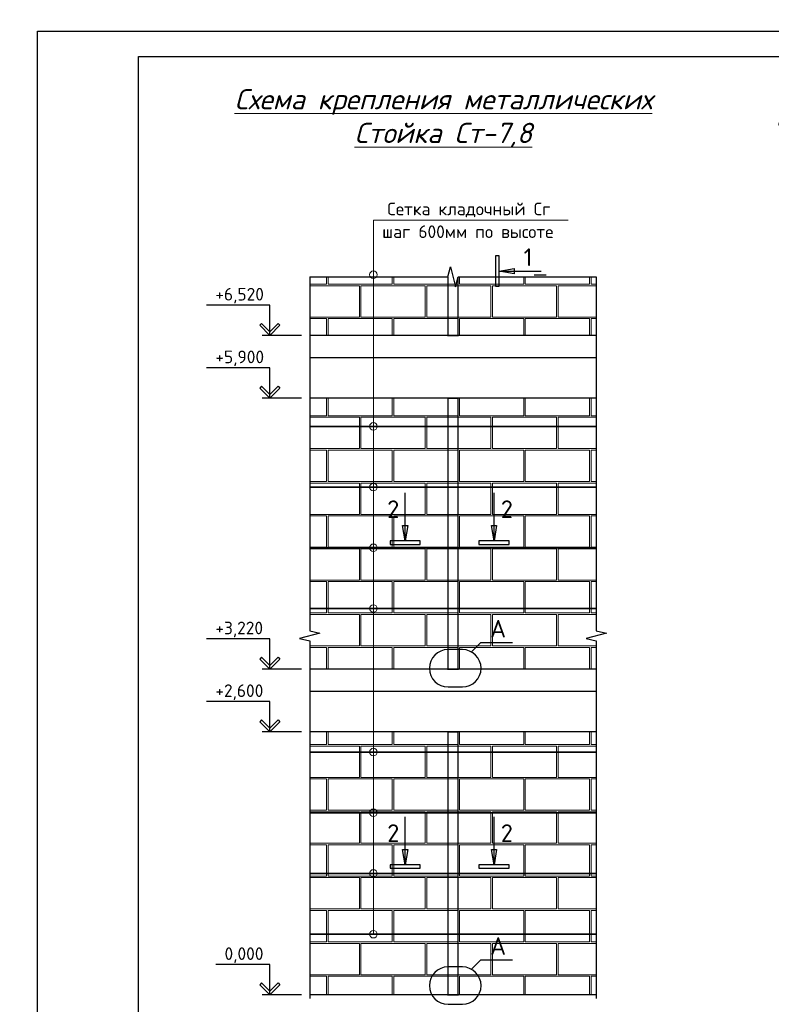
# Model space of a CAD drawing. Header units: millimetres. Extents: x 363306 to 7757304, y 1022887 to 1207196.
# Tile 368 of 656: x 1550354 to 1565225, y 1069436 to 1088906. Entities that reach past the tile are written whole.
import ezdxf

# ---------------------------------------------------------------- set-up
doc = ezdxf.new("R2010")
doc.units = ezdxf.units.MM
doc.layers.add('.', color=7, linetype='Continuous', lineweight=15)
doc.layers.add('Я-1', color=7, linetype='Continuous', lineweight=20)
doc.layers.add('0 @ 100', color=7, linetype='Continuous')
doc.layers.add('O3SAD', color=1, linetype='Continuous')
doc.styles.add('Arial', font='arial.ttf')
doc.styles.add('iso', font='isocpeur.TTF')
doc.styles.add('ISOCPEUR', font='isocpeur.TTF')
doc.styles.get("Standard").update_dxf_attribs({"font": 'isocpeui.ttf'})
doc.styles.add('ГОСТ 2.304', font='isocpeui.ttf')

msp = doc.modelspace()

# ---------------------------------------------------------------- hatches: boundary and pattern name
at = {"layer": '.', "lineweight": 0, "true_color": 0xcd6928, "transparency": 33554687}
h = msp.add_hatch(dxfattribs=at)
h.set_pattern_fill('AR-B816C', color=32, scale=3.2)
h.set_pattern_definition([(0, (431540.4, -746780.43), (650.24, 650.24), [1270, -30.48]), (0, (430890.2, -746749.95), (650.24, 650.24), [1270, -30.48]), (90, (431540.4, -746780.43), (-650.24, 650.24), [-680.72, 619.76]), (90, (431509.9, -746780.43), (-650.24, 650.24), [-680.72, 619.76])])
h.paths.add_polyline_path([(1556093.866, 1074822.619), (1556093.866, 1069622.619), (1561761.874, 1069622.619), (1561761.874, 1074822.619)])
h.paths.add_polyline_path([(1561761.874, 1081422.619), (1556093.866, 1081422.619), (1556093.866, 1076821.792), (1556293.866, 1076771.792), (1555893.866, 1076671.792), (1556093.866, 1076621.792), (1556093.866, 1076062.619), (1561761.874, 1076062.619), (1561761.874, 1076621.792), (1561561.874, 1076671.792), (1561961.874, 1076771.792), (1561761.874, 1076821.792)])
h.paths.add_polyline_path([(1559027.87, 1083820.964), (1558977.87, 1083620.964), (1558877.87, 1084020.964), (1558827.87, 1083820.964), (1556093.866, 1083820.964), (1556093.866, 1082662.619), (1561761.874, 1082662.619), (1561761.874, 1083820.964)])

# ---------------------------------------------------------------- linework, layer by layer
at = {"linetype": 'Continuous', "lineweight": 25, "ltscale": 100}
for p, q in [((1559840.033, 1084234.063), (1559770.033, 1084234.063)), ((1559770.033, 1084234.063), (1559770.033, 1083634.063)), ((1559840.033, 1083634.063), (1559840.033, 1084234.063)), ((1559840.033, 1083934.063), (1560140.483, 1083984.341)), ((1560140.483, 1083883.785), (1559840.033, 1083934.063)), ((1560140.483, 1083984.341), (1560140.483, 1083883.785)), ((1559770.033, 1083634.063), (1559840.033, 1083634.063)), ((1555139.933, 1082897.974), (1555104.577, 1082862.619)), ((1555104.577, 1082862.619), (1555304.577, 1082662.619)), ((1555304.577, 1082733.33), (1555139.933, 1082897.974)), ((1555304.577, 1082733.33), (1555469.222, 1082897.974)), ((1555504.577, 1082862.619), (1555304.577, 1082662.619)), ((1555469.222, 1082897.974), (1555504.577, 1082862.619)), ((1555304.577, 1082662.619), (1555304.577, 1082733.33)), ((1555304.577, 1082662.619), (1555304.577, 1082733.33)), ((1555139.933, 1081657.974), (1555104.577, 1081622.619)), ((1555104.577, 1081622.619), (1555304.577, 1081422.619)), ((1555304.577, 1081493.33), (1555139.933, 1081657.974)), ((1555304.577, 1081493.33), (1555469.222, 1081657.974)), ((1555504.577, 1081622.619), (1555304.577, 1081422.619)), ((1555469.222, 1081657.974), (1555504.577, 1081622.619)), ((1555304.577, 1081422.619), (1555304.577, 1081493.33)), ((1555304.577, 1081422.619), (1555304.577, 1081493.33)), ((1557981.13, 1078601.254), (1557930.852, 1078901.704)), ((1557930.852, 1078901.704), (1558031.408, 1078901.704)), ((1558031.408, 1078901.704), (1557981.13, 1078601.254)), ((1559738.774, 1078601.254), (1559688.495, 1078901.704)), ((1559688.495, 1078901.704), (1559789.052, 1078901.704)), ((1559789.052, 1078901.704), (1559738.774, 1078601.254)), ((1557681.13, 1078601.254), (1557681.13, 1078531.254)), ((1558281.13, 1078601.254), (1557681.13, 1078601.254)), ((1557681.13, 1078531.254), (1558281.13, 1078531.254)), ((1558281.13, 1078531.254), (1558281.13, 1078601.254)), ((1560038.774, 1078601.254), (1559438.774, 1078601.254)), ((1559438.774, 1078601.254), (1559438.774, 1078531.254)), ((1559438.774, 1078531.254), (1560038.774, 1078531.254)), ((1560038.774, 1078531.254), (1560038.774, 1078601.254)), ((1555139.933, 1076297.974), (1555104.577, 1076262.619)), ((1555104.577, 1076262.619), (1555304.577, 1076062.619)), ((1555304.577, 1076133.33), (1555139.933, 1076297.974)), ((1555304.577, 1076133.33), (1555469.222, 1076297.974)), ((1555504.577, 1076262.619), (1555304.577, 1076062.619)), ((1555304.577, 1076062.619), (1555304.577, 1076133.33)), ((1555304.577, 1076062.619), (1555304.577, 1076133.33)), ((1555469.222, 1076297.974), (1555504.577, 1076262.619)), ((1555139.933, 1075057.974), (1555104.577, 1075022.619)), ((1555104.577, 1075022.619), (1555304.577, 1074822.619)), ((1555304.577, 1074893.33), (1555139.933, 1075057.974)), ((1555304.577, 1074893.33), (1555469.222, 1075057.974)), ((1555504.577, 1075022.619), (1555304.577, 1074822.619)), ((1555469.222, 1075057.974), (1555504.577, 1075022.619)), ((1555304.577, 1074822.619), (1555304.577, 1074893.33)), ((1555304.577, 1074822.619), (1555304.577, 1074893.33)), ((1557981.13, 1072195.923), (1557930.852, 1072496.373)), ((1557930.852, 1072496.373), (1558031.408, 1072496.373)), ((1558031.408, 1072496.373), (1557981.13, 1072195.923)), ((1559738.774, 1072195.923), (1559688.495, 1072496.373)), ((1559688.495, 1072496.373), (1559789.052, 1072496.373)), ((1559789.052, 1072496.373), (1559738.774, 1072195.923)), ((1557681.13, 1072195.923), (1557681.13, 1072125.923)), ((1558281.13, 1072195.923), (1557681.13, 1072195.923)), ((1557681.13, 1072125.923), (1558281.13, 1072125.923)), ((1558281.13, 1072125.923), (1558281.13, 1072195.923)), ((1560038.774, 1072195.923), (1559438.774, 1072195.923)), ((1559438.774, 1072195.923), (1559438.774, 1072125.923)), ((1559438.774, 1072125.923), (1560038.774, 1072125.923)), ((1560038.774, 1072125.923), (1560038.774, 1072195.923)), ((1555139.933, 1069857.975), (1555104.577, 1069822.619)), ((1555104.577, 1069822.619), (1555304.577, 1069622.619)), ((1555304.577, 1069693.33), (1555139.933, 1069857.975)), ((1555304.577, 1069693.33), (1555469.222, 1069857.975)), ((1555504.577, 1069822.619), (1555304.577, 1069622.619)), ((1555469.222, 1069857.975), (1555504.577, 1069822.619)), ((1555304.577, 1069622.619), (1555304.577, 1069693.33)), ((1555304.577, 1069622.619), (1555304.577, 1069693.33))]:
    msp.add_line(p, q, dxfattribs=at)
at = {"color": 7, "lineweight": 25, "ltscale": 100, "true_color": 0xffffff}
msp.add_line((1560769.131, 1083855.934), (1560535.798, 1083855.934), dxfattribs=at)
at = {"color": 18, "lineweight": 30, "true_color": 0x000000}
for p, q in [((1561761.874, 1082662.619), (1556093.866, 1082662.619)), ((1561761.874, 1082222.619), (1556093.866, 1082222.619)), ((1561761.874, 1081422.619), (1556093.866, 1081422.619)), ((1561761.874, 1076062.619), (1556093.866, 1076062.619)), ((1561761.874, 1075622.619), (1556093.866, 1075622.619)), ((1561761.874, 1074822.619), (1556093.866, 1074822.619)), ((1561761.874, 1069622.619), (1556093.866, 1069622.619))]:
    msp.add_line(p, q, dxfattribs=at)
at = {"color": 96, "lineweight": 35, "ltscale": 10}
for p, q in [((1561761.874, 1080862.619), (1556093.866, 1080862.619)), ((1561761.874, 1079662.619), (1556093.866, 1079662.619)), ((1561761.874, 1078462.619), (1556093.866, 1078462.619)), ((1561761.874, 1077262.619), (1556093.866, 1077262.619)), ((1561761.874, 1074422.619), (1556093.866, 1074422.619)), ((1561761.874, 1073222.619), (1556093.866, 1073222.619)), ((1561761.874, 1072022.619), (1556093.866, 1072022.619)), ((1561761.874, 1070822.619), (1556093.866, 1070822.619))]:
    msp.add_line(p, q, dxfattribs=at)
at = {"lineweight": 30}
msp.add_lwpolyline([(1552706.348, 1088178.072), (1592206.348, 1088178.072), (1592206.348, 1059478.072), (1552706.348, 1059478.072)], close=True, dxfattribs=at)
at = {"color": 1, "lineweight": 0, "ltscale": 100}
for points in [[(1557351.906, 1083862.619), (1557351.906, 1084938.791)], [(1557351.906, 1080862.619), (1557351.906, 1084938.791)], [(1557351.906, 1079662.619), (1557351.906, 1084938.791)], [(1557351.906, 1078462.619), (1557351.906, 1084938.791)], [(1557351.906, 1077262.619), (1557351.906, 1084938.791)], [(1557351.906, 1074422.619), (1557351.906, 1084938.791)], [(1557351.906, 1073222.619), (1557351.906, 1084938.791)], [(1557351.906, 1072022.619), (1557351.906, 1084938.791)], [(1557351.906, 1070822.619), (1557351.906, 1084938.791)], [(1557351.906, 1084938.791), (1561203.99, 1084938.791)], [(1557351.906, 1084938.791), (1557351.906, 1070822.619)]]:
    msp.add_lwpolyline(points, dxfattribs=at)
at = {"linetype": 'Continuous', "ltscale": 40}
for points in [[(1558827.87, 1083820.964), (1558877.87, 1084020.964)], [(1558877.87, 1084020.964), (1558977.87, 1083620.964)], [(1556093.866, 1083820.964), (1556093.866, 1076821.792)], [(1556093.866, 1083820.964), (1558827.87, 1083820.964)], [(1558977.87, 1083620.964), (1559027.87, 1083820.964)], [(1559027.87, 1083820.964), (1561761.874, 1083820.964)], [(1561761.874, 1083820.964), (1561761.874, 1076821.792)], [(1556293.866, 1076771.792), (1555893.866, 1076671.792)], [(1556093.866, 1076821.792), (1556293.866, 1076771.792)], [(1561961.874, 1076771.792), (1561561.874, 1076671.792)], [(1561761.874, 1076821.792), (1561961.874, 1076771.792)], [(1555893.866, 1076671.792), (1556093.866, 1076621.792)], [(1556093.866, 1076621.792), (1556093.866, 1069551.784)], [(1561561.874, 1076671.792), (1561761.874, 1076621.792)], [(1561761.874, 1076621.792), (1561761.874, 1069551.784)]]:
    msp.add_lwpolyline(points, dxfattribs=at)
at = {"linetype": 'Continuous', "lineweight": 25, "ltscale": 100}
for points in [[(1559840.033, 1083934.063), (1560673.366, 1083934.063)], [(1555304.577, 1083262.619), (1554050.752, 1083262.619)], [(1555304.577, 1082662.619), (1555304.577, 1083262.619)], [(1555929.498, 1082662.619), (1555154.577, 1082662.619)], [(1555304.577, 1082022.619), (1554050.752, 1082022.619)], [(1555304.577, 1081422.619), (1555304.577, 1082022.619)], [(1555929.498, 1081422.619), (1555154.577, 1081422.619)], [(1557981.13, 1078601.254), (1557981.13, 1079551.254)], [(1559738.774, 1078601.254), (1559738.774, 1079551.254)], [(1555304.577, 1076662.619), (1554050.752, 1076662.619)], [(1555304.577, 1076062.619), (1555304.577, 1076662.619)], [(1555929.498, 1076062.619), (1555154.577, 1076062.619)], [(1555304.577, 1075422.619), (1554050.752, 1075422.619)], [(1555304.577, 1074822.619), (1555304.577, 1075422.619)], [(1555929.498, 1074822.619), (1555154.577, 1074822.619)], [(1557981.13, 1072195.923), (1557981.13, 1073145.923)], [(1559738.774, 1072195.923), (1559738.774, 1073145.923)], [(1555304.577, 1070222.619), (1554232.002, 1070222.619)], [(1555304.577, 1069622.619), (1555304.577, 1070222.619)], [(1555929.498, 1069622.619), (1555154.577, 1069622.619)]]:
    msp.add_lwpolyline(points, dxfattribs=at)
at = {"color": 6, "lineweight": 0, "const_width": 30}
msp.add_lwpolyline([(1559027.87, 1083820.964), (1559027.87, 1082662.619), (1558827.87, 1082662.619), (1558827.87, 1083820.964)], dxfattribs=at)
for points in [[(1558827.87, 1081422.619), (1559027.87, 1081422.619), (1559027.87, 1076062.619), (1558827.87, 1076062.619)], [(1558827.87, 1074822.619), (1559027.87, 1074822.619), (1559027.87, 1069622.619), (1558827.87, 1069622.619)]]:
    msp.add_lwpolyline(points, close=True, dxfattribs=at)
at = {"lineweight": 25, "ltscale": 100}
for points in [[(1559293.74, 1076402.864), (1559478.658, 1076587.783)], [(1559478.658, 1076587.783), (1560104.795, 1076587.783)], [(1559113.494, 1076449.82), (1558829.044, 1076449.82)], [(1558829.044, 1075710.968), (1559113.494, 1075710.968)], [(1559293.74, 1070127.746), (1559478.658, 1070312.664)], [(1559478.658, 1070312.664), (1560104.795, 1070312.664)], [(1559113.494, 1070174.701), (1558829.044, 1070174.701)], [(1558829.044, 1069435.849), (1559113.494, 1069435.849)]]:
    msp.add_lwpolyline(points, dxfattribs=at)
at = {"color": 1, "lineweight": 0, "ltscale": 100}
for centre in [(1557351.906, 1083862.619), (1557351.906, 1083862.619), (1557351.906, 1080862.619), (1557351.906, 1080862.619), (1557351.906, 1079662.619), (1557351.906, 1079662.619), (1557351.906, 1078462.619), (1557351.906, 1078462.619), (1557351.906, 1077262.619), (1557351.906, 1077262.619), (1557351.906, 1074422.619), (1557351.906, 1074422.619), (1557351.906, 1073222.619), (1557351.906, 1073222.619), (1557351.906, 1072022.619), (1557351.906, 1072022.619), (1557351.906, 1070822.619), (1557351.906, 1070822.619)]:
    msp.add_circle(centre, 75, dxfattribs=at)
at = {"lineweight": 25, "ltscale": 100}
for centre, start, end in [((1558829.044, 1076080.394), 90, 270), ((1559113.494, 1076080.394), 270, 90), ((1558829.044, 1069805.275), 90, 270), ((1559113.494, 1069805.275), 270, 90)]:
    msp.add_arc(centre, 369.426, start, end, dxfattribs=at)
at = {"layer": 'O3SAD', "color": 1}
msp.add_lwpolyline([(1550706.348, 1088678.072), (1592706.348, 1088678.072), (1592706.348, 1058978.072), (1550706.348, 1058978.072)], close=True, dxfattribs=at)

# ---------------------------------------------------------------- texts
at = {"color": 116, "lineweight": 0, "true_color": 0x136734, "insert": (883892.483, 1087785.858), "char_height": 500, "width": 18765.00851, "attachment_point": 1, "style": 'Arial'}
msp.add_mtext('\\pi1602.2;{\\fISOCPEUR|b0|i1|c204|p34;\\L\\C256;\\c0;План ленточного фундамента для перегородки }', dxfattribs=at)
at = {"color": 18, "lineweight": 0, "true_color": 0x000000, "char_height": 500, "attachment_point": 1}
for s, insert, width in [('\\pi951.20865;Разрез 1 - 1', (1431194.663, 1087606.338), 5955.4476), ('\\pi951.20865;Разрез 1 - 1', (1475028.174, 1087606.338), 5955.4476), ('\\pi951.20865;Разрез 1 - 1', (1521202.46, 1087606.338), 5955.4476), ('\\pi951.20865;Разрез 1 - 1', (1564347.248, 1087307.106), 5955.4476), ('\\pi1090.54978;a - a', (1377368.048, 1070455.62), 3831.09957)]:
    msp.add_mtext(s, dxfattribs=dict(at, insert=insert, width=width))
at = {"lineweight": 9, "attachment_point": 1, "style": 'iso'}
for s, insert, char_height, width in [('\\pi1764.372;Примерных вид для\\P\\pi488.236;стена монтажа (Газоблок)', (1134531.899, 1087474.922, 0), 400, 9717.00309), ('\\pi1764.372;Примерных вид для\\P\\pi488.236;стена монтажа (Газоблок)', (1179462.79, 1087508.085, 0), 400, 9717.00309), ('\\pi1764.372;Примерных вид для\\P\\pi488.236;стена монтажа (Газоблок)', (1224462.79, 1087508.085, 0), 400, 9717.00309), ('\\pi1764.372;Примерных вид для\\P\\pi488.236;стена монтажа (Газоблок)', (1269531.899, 1087474.922, 0), 400, 9717.00309), ('\\pi457.168;{\\LГоризонтальная} \\P\\pi1088.684;сетка ГС-1', (1375298.56, 1087421.862), 400, 5098.88054), ('\\pi1171.712;Крепежный \\P\\pi762.472;элемент КЭ-1', (1382779.98, 1087540.128), 400, 5098.88054), ('\\pi1764.372;{\\fISOCPEUR|b0|i1|c204|p34;Примерных вид для\\P\\pi488.236;стена монтажа (Газоблок)}', (954613.151, 1083015.009), 400, 9717.00309), ('\\pi1764.372;{\\fISOCPEUR|b0|i1|c204|p34;Примерных вид для\\P\\pi488.236;стена монтажа (Газоблок)}', (999613.151, 1083015.009), 400, 9717.00309), ('\\pi1764.372;{\\fISOCPEUR|b0|i1|c204|p34;Примерных вид для\\P\\pi488.236;стена монтажа (Газоблок)}', (1044613.151, 1083015.009), 400, 9717.00309), ('\\pi35.34936;Крепежный элемент КЭ-2 \\P\\pi1192.62209;(шаг 1500 мм)', (1387921.372, 1081851.487), 300, 5098.88054), ('\\pi457.168;{\\LГоризонтальная} \\P\\pi1121.108;сетка ГС-2', (1374921.9, 1081456.843), 400, 5098.88054), ('\\pi457.16754;{\\LГоризонтальная} \\P\\pi1088.83421;сетка ГС-3', (1375420.972, 1075790.643), 400, 5098.88054), ('\\pi457.168;{\\LГоризонтальная} \\P\\pi1088.684;сетка ГС-1', (1226021.103, 1074406.224, 0), 300, 5098.88054), ('\\pi457.168;{\\LГоризонтальная} \\P\\pi1088.684;сетка ГС-1', (1270481.247, 1074142.755, 0), 300, 5098.88054), ('\\pi35.463;Крепежный элемент КЭ-3 \\P\\pi1192.62209;(шаг 1500 мм)', (1386879.305, 1071743.384), 300, 5098.88054)]:
    msp.add_mtext(s, dxfattribs=dict(at, insert=insert, char_height=char_height, width=width))
at = {"lineweight": 0, "ltscale": 100, "char_height": 250, "attachment_point": 1}
for s, insert, width in [('\\fISOCPEUR|b0|i0|c0|p34;\\W1.0000000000;\\T1.0000000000;\\o\\lСетка кладочный Сг', (1557628.043, 1085288.791), 3325), ('\\fISOCPEUR|b0|i0|c0|p34;\\W1.0000000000;\\T1.0000000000;\\o\\lшаг 600мм по высоте', (1557526.906, 1084838.791), 3525)]:
    msp.add_mtext(s, dxfattribs=dict(at, insert=insert, width=width))
at = {"linetype": 'Continuous', "lineweight": 25, "ltscale": 100, "attachment_point": 1}
for s, insert, char_height, width in [('\\fISOCPEUR|b0|i0|c0|p34;\\W1.0000000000;\\T1.0000000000;\\o\\l1', (1560325.033, 1084384.063), 350, 315), ('\\fISOCPEUR|b0|i0|c0|p34;\\W1.0000000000;\\T1.0000000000;\\o\\l+6,520', (1554225.752, 1083602.619), 250, 1062.5), ('\\fISOCPEUR|b0|i0|c0|p34;\\W1.0000000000;\\T1.0000000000;\\o\\l+5,900', (1554225.752, 1082362.619), 250, 1062.5), ('\\fISOCPEUR|b0|i0|c0|p34;\\W1.0000000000;\\T1.0000000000;\\o\\l2', (1557626.055, 1079401.254), 350, 385), ('\\fISOCPEUR|b0|i0|c0|p34;\\W1.0000000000;\\T1.0000000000;\\o\\l2', (1559873.774, 1079401.254), 350, 385), ('\\fISOCPEUR|b0|i0|c0|p34;\\W1.0000000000;\\T1.0000000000;\\o\\l+3,220', (1554225.752, 1077002.619), 250, 1062.5), ('\\fISOCPEUR|b0|i0|c0|p34;\\W1.0000000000;\\T1.0000000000;\\o\\l+2,600', (1554225.752, 1075762.619), 250, 1062.5), ('\\fISOCPEUR|b0|i0|c0|p34;\\W1.0000000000;\\T1.0000000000;\\o\\l2', (1557626.055, 1072995.923), 350, 385), ('\\fISOCPEUR|b0|i0|c0|p34;\\W1.0000000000;\\T1.0000000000;\\o\\l2', (1559873.774, 1072995.923), 350, 385), ('\\fISOCPEUR|b0|i0|c0|p34;\\W1.0000000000;\\T1.0000000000;\\o\\l0,000', (1554407.002, 1070562.619), 250, 887.5)]:
    msp.add_mtext(s, dxfattribs=dict(at, insert=insert, char_height=char_height, width=width))
at = {"lineweight": 25, "ltscale": 100, "char_height": 350, "width": 455, "attachment_point": 1}
for insert in [(1559663.658, 1077037.783), (1559663.658, 1070762.664)]:
    msp.add_mtext('\\fISOCPEUR|b0|i0|c0|p34;\\W1.0000000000;\\T1.0000000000;\\o\\lА', dxfattribs=dict(at, insert=insert))
at = {"color": 0, "lineweight": -2, "ltscale": 5, "insert": (1348958.4, 1070865.149), "char_height": 300, "width": 17773.54363, "attachment_point": 1, "style": 'iso'}
msp.add_mtext('\\pi7162.827;{\\fISOCPEUR|b0|i1|c204|p34;Примечание:\\P\\pi0;1. \\C256;Данный лист читать совместно с листами\\C0; КP- \\P2. Горизонтальные сетки СГ-1, СГ-2, СГ-3  устраиваются по длине в стенах и в перегородках, через каждый 600 мм расстояние по высоте.\\P\\C256;3. Стены  выполнить из газоблока изготавливается автоклавным методом D600/\\PКладку выполнить с применением однорядной перевязки\\P5.Контроль качества материалов и работ выполнять согласно указаниям \\PКМК 2.01.03-19, КМК 3.03.01-98 и ППР.\\P6. Все внутренние дверные отверстие монтажировать на отм. +2,100.\\P7. Прочность клеевого состава или раствора должна обеспечить величину нормального сцепления не менее 1,2 кгс/см².}', dxfattribs=at)
at = {"layer": '0 @ 100', "color": 7, "insert": (761996.908, 1075986.433), "char_height": 318.940213, "width": 19697.5359, "attachment_point": 4, "style": 'ГОСТ 2.304'}
msp.add_mtext('\\pi5457.36288;{\\fISOCPEUR|b1|i1|c204|p34;Характеристика участка строительства:\\P\\pi0;\\P}Расчетная зимняя температура воздух 15 °С.\\PСкоростной напор ветра   - 38кг/м2.\\PВес снегового покрова    - 50кг/м2.\\PКлассификация зданий по функциональной пожарной опасности - Ф 4.1 \\PКоэффициент надежности по назначению - 0.95\\P\\P^IПроектом разработано подъёмник для мало мобильных граждан населения грузоподъемностью 250 кг. скоростью 0,25 см/с. Двери шахт подъёмника противопожарные с пределом огнестойкости El 30. Подъёмники оборудованы кабинами габаритами 1500х1500 мм, ширина дверей кабины обеспечивает проезд инвалидной коляски. Для экстренных случаев подъёмник оснащен дополнительным аккумулятором и механическим спуском для безопасного спуска пассажира в нулевую отметку. Так же в дверях подъёмника установлены замки датчики которые открываются с ключевыми картами, чтобы открыть двери подъёмника.\\P^IС внешней и внутренней стороны наружных стен предусмотрено обшивка из аквапанелей толщиной 12,5мм с утеплением из минераловатной ваты на кварцевой основе, А =0,040 Вт/мС, толщиной 100мм. (по теплотехническому расчету). Наружная отделка из органическое стекло.\\P^IПодрядчик обязан предоставить заказчику сертификаты соответствия и пожарной безопасности на фасадную систему и все применяемые в данной системе материалы и изделия.\\PКонструкции, изделия и материалы применены по действующим стандартам, ТУ, сертификатам. На путях эвакуации используются отделочные материалы, соответствующие требованиям п. 5.25 ШНК 2.01.02-04.\\PОтделка стен с внутренней стороны окраска водоэмульсионными красками светлых тонов. Во внутренней и наружной отделке использованы современные отделочные материалы используемые на территории Республики Узбекистан.\\P^IКрыша - скатная из металлических профилированных листов с полимерными покрытиями с обеих сторон толщ.0,55мм по металлическим конструкциям.\\P^IПо периметру наружных стен устраивается бетонная отмостка. Бетон кл.В 7,5 шириной 1000 мм, толщиной 50 мм по гравийному основанию толщиной 100 мм -150 мм.\\P^IВсе строительно-монтажные работы вести согласно указаний соответствующих строительных норм и проекта производства работ (П.П.Р.) на основании ШНК 3.01.01 - 03 и КМК 3.01.02 - 00.', dxfattribs=at)
at = {"layer": 'Я-1', "color": 0, "lineweight": 0, "ltscale": 500, "insert": (1558736.526, 1087533.622), "char_height": 400, "width": 10169.26616, "attachment_point": 2, "style": 'ISOCPEUR'}
msp.add_mtext('{\\fISOCPEUR|b0|i1|c204|p34;\\LСхема крепления металлических Стойка Ст-7,8}', dxfattribs=at)

doc.saveas('drawing.dxf')
